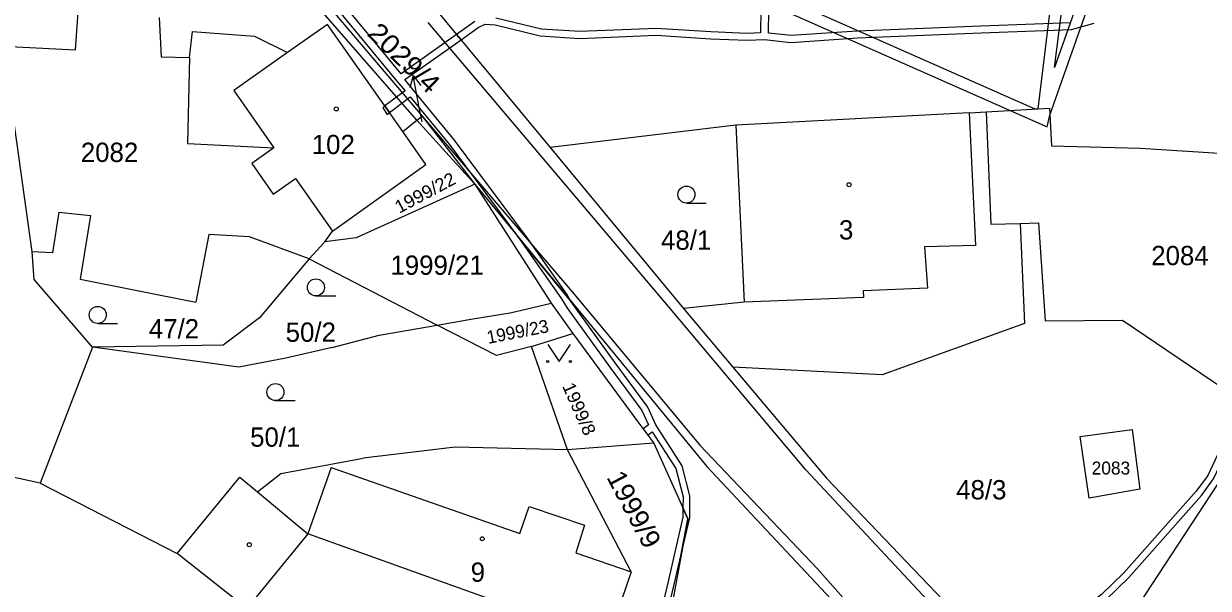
# Model space of a CAD drawing. Extents: x -820420 to -815896, y -1105820 to -1103643.
# Drawn here: x -817759.2 to -817654.9, y -1104779.4 to -1104729.7 of the extents above; entities that cross this region are included whole.
import ezdxf
from ezdxf.enums import TextEntityAlignment as Align

# ---------------------------------------------------------------- set-up
doc = ezdxf.new("R2010")
doc.units = 0
doc.header["$LTSCALE"] = 0.68
for name, color, linetype, lineweight in [('1', 7, 'Continuous', 25), ('13', 7, 'Continuous', 13), ('3', 7, 'Continuous', 25), ('4', 7, 'Continuous', 13), ('5', 7, 'Continuous', 25), ('7', 7, 'Continuous', 13)]:
    doc.layers.add(name, color=color, linetype=linetype, lineweight=lineweight)
doc.layers.add('2', color=7, linetype='Continuous')

msp = doc.modelspace()

# ---------------------------------------------------------------- linework, layer by layer
at = {"layer": '1'}
for p, q in [((-817731.89, -1104717.61), (-817712.88, -1104740.59)), ((-817724.62, -1104738.19), (-817735.76, -1104725.4)), ((-817754.69, -1104731.98), (-817754.44, -1104728.68)), ((-817747.3, -1104729.14), (-817747.14, -1104732.61)), ((-817732.49, -1104729.76), (-817736.01, -1104732.21)), ((-817725.87, -1104739.17), (-817732.49, -1104729.76)), ((-817744.63, -1104732.66), (-817744.37, -1104730.37)), ((-817744.37, -1104730.37), (-817738.93, -1104730.79)), ((-817738.93, -1104730.79), (-817736.01, -1104732.21)), ((-817758.5, -1104749.79), (-817761.01, -1104731.66)), ((-817761.01, -1104731.66), (-817754.69, -1104731.98)), ((-817747.14, -1104732.61), (-817744.63, -1104732.66)), ((-817744.63, -1104732.66), (-817744.81, -1104740.24)), ((-817724.62, -1104738.19), (-817724.16, -1104737.83)), ((-817724.16, -1104737.83), (-817719.52, -1104743.81)), ((-817676, -1104737.54), (-817696.54, -1104738.61)), ((-817676, -1104737.54), (-817674.49, -1104737.45)), ((-817674.49, -1104737.45), (-817668.92, -1104737.13)), ((-817674.49, -1104737.45), (-817674.09, -1104747.35)), ((-817668.92, -1104737.13), (-817668.75, -1104740.44)), ((-817725.87, -1104739.17), (-817724.62, -1104738.19)), ((-817724.62, -1104738.19), (-817719.52, -1104743.81)), ((-817696.54, -1104738.61), (-817712.88, -1104740.59)), ((-817696.54, -1104738.61), (-817695.79, -1104754.22)), ((-817723.82, -1104742.09), (-817725.87, -1104739.17)), ((-817744.81, -1104740.24), (-817737.2, -1104740.62)), ((-817737.2, -1104740.62), (-817739.16, -1104742)), ((-817712.88, -1104740.59), (-817701.15, -1104754.78)), ((-817668.75, -1104740.44), (-817660.92, -1104740.64)), ((-817660.92, -1104740.64), (-817644.13, -1104741.75)), ((-817739.16, -1104742), (-817737.27, -1104744.69)), ((-817732.05, -1104747.96), (-817723.82, -1104742.09)), ((-817737.27, -1104744.69), (-817735.31, -1104743.31)), ((-817735.31, -1104743.31), (-817732.05, -1104747.96)), ((-817719.52, -1104743.81), (-817729.97, -1104748.54)), ((-817719.52, -1104743.81), (-817712.8, -1104754.31)), ((-817719.52, -1104743.81), (-817699.1, -1104768.69)), ((-817756.16, -1104746.28), (-817756.7, -1104749.88)), ((-817756.16, -1104746.28), (-817753.35, -1104746.58)), ((-817753.35, -1104746.58), (-817754.28, -1104752.19)), ((-817674.09, -1104747.35), (-817671.51, -1104747.28)), ((-817671.51, -1104747.28), (-817669.88, -1104747.22)), ((-817671.51, -1104747.28), (-817671.13, -1104756.09)), ((-817669.88, -1104747.22), (-817669.29, -1104755.87)), ((-817742.94, -1104748.24), (-817744.08, -1104754.2)), ((-817739.37, -1104748.45), (-817742.94, -1104748.24)), ((-817734.1, -1104750.41), (-817739.37, -1104748.45)), ((-817732.73, -1104748.91), (-817732.05, -1104747.96)), ((-817729.97, -1104748.54), (-817732.73, -1104748.91)), ((-817732.73, -1104748.91), (-817734.1, -1104750.41)), ((-817756.7, -1104749.88), (-817758.5, -1104749.79)), ((-817758.33, -1104752.22), (-817758.5, -1104749.79)), ((-817734.1, -1104750.41), (-817738.47, -1104755.59)), ((-817734.1, -1104750.41), (-817722.84, -1104756.23)), ((-817753.19, -1104758.19), (-817758.33, -1104752.22)), ((-817754.28, -1104752.19), (-817744.08, -1104754.2)), ((-817716.42, -1104755.16), (-817712.8, -1104754.31)), ((-817712.8, -1104754.31), (-817710.89, -1104756.96)), ((-817695.79, -1104754.22), (-817701.15, -1104754.78)), ((-817701.15, -1104754.78), (-817696.8, -1104759.93)), ((-817738.47, -1104755.59), (-817741.67, -1104757.99)), ((-817722.84, -1104756.23), (-817719.68, -1104755.69)), ((-817719.68, -1104755.69), (-817716.42, -1104755.16)), ((-817669.29, -1104755.87), (-817662.5, -1104755.8)), ((-817662.5, -1104755.8), (-817650.73, -1104763.77)), ((-817727.93, -1104757.11), (-817722.84, -1104756.23)), ((-817717.61, -1104758.91), (-817722.84, -1104756.23)), ((-817671.13, -1104756.09), (-817683.66, -1104760.62)), ((-817732.08, -1104758.2), (-817727.93, -1104757.11)), ((-817714.53, -1104758.13), (-817710.89, -1104756.96)), ((-817710.89, -1104756.96), (-817705.15, -1104764.75)), ((-817753.19, -1104758.19), (-817757.8, -1104770.17)), ((-817741.67, -1104757.99), (-817753.19, -1104758.19)), ((-817740.31, -1104759.94), (-817753.19, -1104758.19)), ((-817732.08, -1104758.2), (-817736.15, -1104759.16)), ((-817714.53, -1104758.13), (-817717.61, -1104758.91)), ((-817711.36, -1104767.21), (-817714.53, -1104758.13)), ((-817736.15, -1104759.16), (-817740.31, -1104759.94)), ((-817696.8, -1104759.93), (-817688.54, -1104769.71)), ((-817683.66, -1104760.62), (-817696.8, -1104759.93)), ((-817705.15, -1104764.75), (-817703.75, -1104766.63)), ((-817666.22, -1104766.06), (-817661.65, -1104765.44)), ((-817665.42, -1104771.47), (-817666.22, -1104766.06)), ((-817661.65, -1104765.44), (-817660.95, -1104770.68)), ((-817757.8, -1104770.17), (-817774.92, -1104766.31)), ((-817721.24, -1104766.99), (-817729.36, -1104767.95)), ((-817711.36, -1104767.21), (-817721.24, -1104766.99)), ((-817703.75, -1104766.63), (-817711.36, -1104767.21)), ((-817705.74, -1104777.96), (-817711.36, -1104767.21)), ((-817703.75, -1104766.63), (-817700.76, -1104773.29)), ((-817736.61, -1104769.31), (-817729.36, -1104767.95)), ((-817738.65, -1104770.92), (-817736.61, -1104769.31)), ((-817699.1, -1104768.69), (-817683.11, -1104785.72)), ((-817757.8, -1104770.17), (-817745.74, -1104776.34)), ((-817745.74, -1104776.34), (-817740.2, -1104769.62)), ((-817740.2, -1104769.62), (-817738.65, -1104770.92)), ((-817688.54, -1104769.71), (-817667.93, -1104791.31)), ((-817654.11, -1104770.24), (-817667.93, -1104791.31)), ((-817738.65, -1104770.92), (-817734.21, -1104774.62)), ((-817660.95, -1104770.68), (-817665.42, -1104771.47)), ((-817700.76, -1104773.29), (-817703.09, -1104785.84)), ((-817707.86, -1104784.06), (-817734.21, -1104774.62)), ((-817739.58, -1104781.19), (-817745.74, -1104776.34)), ((-817705.74, -1104777.96), (-817707.86, -1104784.06))]:
    msp.add_line(p, q, dxfattribs=at)
at = {"layer": '13'}
for points in [[(-817732.31, -1104727.54), (-817726.37, -1104734.76), (-817725.65, -1104735.6), (-817726.4, -1104736.15), (-817725.93, -1104736.68), (-817725.2, -1104736.14), (-817721.79, -1104740.3), (-817715.75, -1104748.4), (-817711.08, -1104754.09), (-817711.43, -1104753.5), (-817714.87, -1104748.58), (-817721.31, -1104739.94), (-817724.95, -1104735.5), (-817725.67, -1104734.6), (-817720.73, -1104731.1), (-817721.12, -1104730.63), (-817726, -1104734.1), (-817731.83, -1104727.02)], [(-817694.33, -1104728.42), (-817694.35, -1104730.5), (-817695.53, -1104730.54), (-817698.74, -1104730.41), (-817703.56, -1104730.1), (-817710.27, -1104730.38), (-817713.65, -1104730.16), (-817717.66, -1104729.19)], [(-817667.07, -1104729.6), (-817674.96, -1104729.89), (-817685.85, -1104730.34), (-817691.66, -1104730.73), (-817693.65, -1104730.52), (-817693.63, -1104728.52)], [(-817661.93, -1104778.48), (-817655.53, -1104771.24), (-817654.47, -1104769.78), (-817652.72, -1104766.08), (-817651.64, -1104763.15), (-817649.43, -1104757.12), (-817647.32, -1104750.61), (-817647.22, -1104749.33), (-817647.46, -1104747.55), (-817647.55, -1104744.37), (-817647.39, -1104741.53), (-817647.13, -1104736.72), (-817642.72, -1104728.22)], [(-817719.52, -1104729.5), (-817721.12, -1104730.63), (-817720.73, -1104731.1), (-817719.22, -1104730.02), (-817718.6, -1104729.74), (-817717.74, -1104729.79), (-817713.75, -1104730.76), (-817710.27, -1104730.98), (-817703.56, -1104730.7), (-817698.78, -1104731.01), (-817695.53, -1104731.14), (-817694.01, -1104731.09), (-817691.68, -1104731.33), (-817685.81, -1104730.94), (-817674.94, -1104730.49), (-817666.97, -1104730.2), (-817664.99, -1104729.63)], [(-817653.28, -1104765.84), (-817654.99, -1104769.48), (-817655.99, -1104770.86), (-817662.37, -1104778.06), (-817664.33, -1104779.97), (-817668.59, -1104783.27), (-817671.54, -1104783.9), (-817671.95, -1104784.1), (-817672.15, -1104784.5), (-817672.08, -1104785.66), (-817672.74, -1104785.79), (-817673.05, -1104785.94), (-817672.54, -1104786.48), (-817672.08, -1104786.38), (-817670.57, -1104786.3), (-817670.59, -1104785.51), (-817669.84, -1104785.42), (-817669.91, -1104784.91), (-817671.51, -1104785.13), (-817671.51, -1104784.56), (-817668.32, -1104783.82), (-817663.95, -1104780.43), (-817661.93, -1104778.48)]]:
    msp.add_lwpolyline(points, dxfattribs=at)
for points in [[(-817692.17, -1104727.47), (-817693.9, -1104727.81), (-817672.38, -1104737.33), (-817669.12, -1104738.77), (-817668.89, -1104737.73), (-817665.66, -1104728.58), (-817666.74, -1104728.63), (-817668.47, -1104733.54), (-817667.87, -1104728.69), (-817668.91, -1104728.76), (-817669.93, -1104737.19), (-817670.18, -1104737.2)], [(-817727.63, -1104737.09), (-817727.23, -1104737.68), (-817727.04, -1104737.5), (-817727.45, -1104736.92)], [(-817726.4, -1104736.15), (-817727.45, -1104736.92), (-817727.04, -1104737.5), (-817725.93, -1104736.68)], [(-817711.93, -1104753.82), (-817711.37, -1104754.77), (-817707.64, -1104759.93), (-817704.81, -1104763.75), (-817704.23, -1104765.03), (-817704.69, -1104765.36), (-817704.28, -1104765.92), (-817703.89, -1104765.64), (-817701.83, -1104768.87), (-817701.18, -1104771.36), (-817701.19, -1104772.34), (-817700.76, -1104773.29), (-817701.37, -1104776.55), (-817700.59, -1104773.22), (-817700.58, -1104771.28), (-817701.27, -1104768.63), (-817703.58, -1104765.03), (-817704.29, -1104763.45), (-817707.16, -1104759.57), (-817711.08, -1104754.09), (-817715.75, -1104748.4)], [(-817701.19, -1104772.34), (-817701.19, -1104773.14), (-817702.62, -1104779.31), (-817704.11, -1104785.46), (-817703.55, -1104785.67), (-817702.04, -1104779.45), (-817701.37, -1104776.55), (-817700.76, -1104773.29)]]:
    msp.add_lwpolyline(points, close=True, dxfattribs=at)
at = {"layer": '3'}
for p, q in [((-817700.883, -1104745.49), (-817699.133, -1104745.49)), ((-817733.513, -1104753.66), (-817731.763, -1104753.66)), ((-817752.723, -1104756.09), (-817750.973, -1104756.09)), ((-817737.073, -1104762.88), (-817735.323, -1104762.88))]:
    msp.add_line(p, q, dxfattribs=at)
msp.add_lwpolyline([(-817713.1, -1104757.939), (-817712.1, -1104759.44), (-817711.1, -1104757.939)], dxfattribs=at)
for centre, radius in [((-817700.8829, -1104744.7398), 0.75), ((-817733.5129, -1104752.9098), 0.75), ((-817752.7229, -1104755.3398), 0.75), ((-817713.1, -1104759.4395), 0.1), ((-817711.1, -1104759.4395), 0.1), ((-817737.0729, -1104762.1298), 0.75)]:
    msp.add_circle(centre, radius, dxfattribs=at)
at = {"layer": '4'}
for p, q in [((-817734.38, -1104725.79), (-817724.16, -1104737.83)), ((-817702.13, -1104754.98), (-817723.64, -1104729.58)), ((-817724.16, -1104737.83), (-817710.76, -1104753.5)), ((-817676, -1104737.54), (-817675.43, -1104749.23)), ((-817675.43, -1104749.23), (-817679.91, -1104749.33)), ((-817679.91, -1104749.33), (-817679.67, -1104752.98)), ((-817710.76, -1104753.5), (-817699.71, -1104766.8)), ((-817679.67, -1104752.98), (-817685.33, -1104753.22)), ((-817685.33, -1104753.22), (-817685.3, -1104753.81)), ((-817685.3, -1104753.81), (-817695.79, -1104754.22)), ((-817690.38, -1104768.99), (-817702.13, -1104754.98)), ((-817699.71, -1104766.8), (-817689.35, -1104777.7)), ((-817732.18, -1104768.79), (-817734.21, -1104774.62)), ((-817732.18, -1104768.79), (-817715.54, -1104774.59)), ((-817668.58, -1104792.31), (-817690.38, -1104768.99)), ((-817715.54, -1104774.59), (-817714.74, -1104772.21)), ((-817714.74, -1104772.21), (-817709.86, -1104773.85)), ((-817734.21, -1104774.62), (-817739.58, -1104781.19)), ((-817709.86, -1104773.85), (-817710.62, -1104776.28)), ((-817710.62, -1104776.28), (-817705.74, -1104777.96)), ((-817689.35, -1104777.7), (-817673.06, -1104796.05))]:
    msp.add_line(p, q, dxfattribs=at)
msp.add_lwpolyline([(-817736.01, -1104732.21), (-817740.75, -1104735.57), (-817737.2, -1104740.62)], dxfattribs=at)
at = {"layer": '5'}
for centre in [(-817731.7168, -1104737.1892), (-817686.5668, -1104743.8692), (-817739.3768, -1104775.5792), (-817718.8668, -1104775.0592)]:
    msp.add_circle(centre, 0.175, dxfattribs=at)
at = {"layer": '7'}
msp.add_line((-817724.953, -1104734.254), (-817725.253, -1104735.333), dxfattribs=at)
msp.add_lwpolyline([(-817724.16, -1104738.32), (-817724.38, -1104737.2), (-817724.953, -1104734.254), (-817724.27, -1104735.142)], dxfattribs=at)

# ---------------------------------------------------------------- texts
at = {"layer": '2', "width": 1.1}
msp.add_text('2029/4', height=1.7, rotation=316, dxfattribs=at).set_placement((-817723.5739, -1104735.9653), align=Align.RIGHT)
at = {"layer": '2'}
for s, height, p in [('2082', 1.7, (-817751.68, -1104741.865)), ('102', 1.7, (-817731.979, -1104741.175)), ('3', 1.7, (-817686.82, -1104748.695)), ('48/1', 1.7, (-817700.909, -1104749.595)), ('2084', 1.7, (-817657.43, -1104750.955)), ('1999/21', 1.7, (-817722.839, -1104751.805)), ('47/2', 1.7, (-817746.009, -1104757.405)), ('50/2', 1.7, (-817733.959, -1104757.705)), ('50/1', 1.7, (-817737.089, -1104766.945)), ('2083', 1.14, (-817663.509, -1104769.395)), ('48/3', 1.7, (-817674.919, -1104771.585)), ('9', 1.7, (-817719.25, -1104778.845))]:
    msp.add_text(s, height=height, dxfattribs=at).set_placement(p, align=Align.CENTER)
at = {"layer": '2', "width": 1.05}
for s, height, rotation, p in [('1999/22', 1.14, 28, (-817723.6291, -1104745.0788)), ('1999/8', 1.139, 294, (-817710.8467, -1104763.8439)), ('1999/9', 1.7, 298, (-817706.2465, -1104772.8519))]:
    msp.add_text(s, height=height, rotation=rotation, dxfattribs=at).set_placement(p, align=Align.CENTER)
at = {"layer": '2'}
msp.add_text('1999/23', height=1.14, rotation=11, dxfattribs=at).set_placement((-817715.6398, -1104757.368), align=Align.CENTER)

doc.saveas('drawing.dxf')
